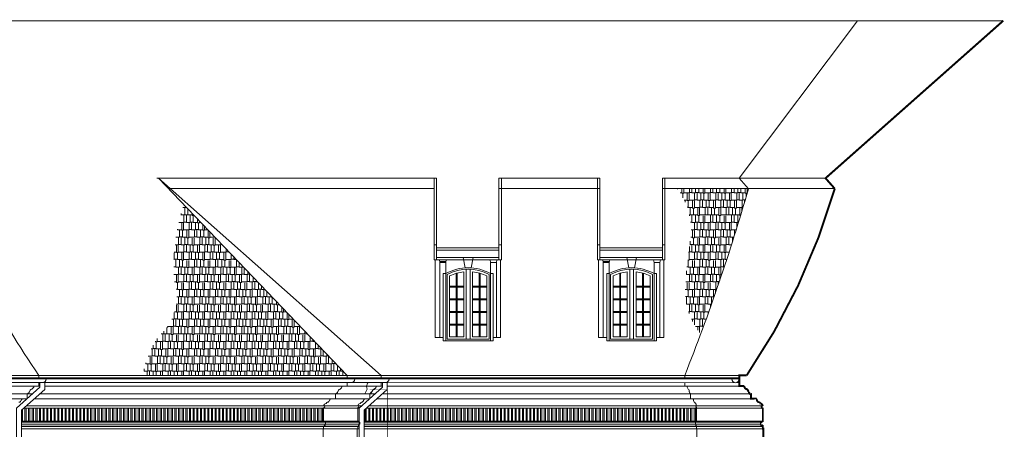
# Model space of a CAD drawing. Header units: millimetres. Extents: x 402 to 79005, y -7782 to 89952.
# Tile 392 of 423: x 47930 to 49949, y 31235 to 32074. Entities that reach past the tile are written whole.
import ezdxf

# ---------------------------------------------------------------- set-up
doc = ezdxf.new("R2010")
doc.units = ezdxf.units.MM
doc.header["$LTSCALE"] = 10
doc.layers.get('0').update_dxf_attribs({"lineweight": 0})
for name, color, linetype, lineweight in [('kreski', 8, 'Continuous', 5), ('okna', 7, 'Continuous', 5), ('ubytki', 8, 'Continuous', 5)]:
    doc.layers.add(name, color=color, linetype=linetype, lineweight=lineweight)
pattern_1 = [(90, (45698.195, 31769.518), (-7.5, 1e-15), []), (90, (45700.695, 31772.018), (-7.5, 1e-15), [])]
pattern_2 = [(0, (56540.826, 19680.17), (32.385, 15.24), [7.62, -6.35, 8.89, -3.81, 11.43, -5.08]), (0, (56548.446, 19680.806), (32.385, 15.24), [6.35, -24.13, 5.08, -7.62]), (0, (56563.686, 19679.218), (32.385, 15.24), [3.81, -39.37]), (90, (56540.826, 19680.171), (-10.795, 15.24), [14.605, -46.355]), (90, (56548.446, 19680.171), (-10.795, 15.24), [14.2875, -46.6725]), (90, (56554.796, 19680.171), (-10.795, 15.24), [13.335, -47.625]), (90, (56563.686, 19679.218), (-10.795, 15.24), [14.605, -46.355]), (90, (56567.496, 19679.218), (-10.795, 15.24), [14.605, -46.355]), (90, (56578.926, 19680.171), (-10.795, 15.24), [13.97, -46.99])]

# ---------------------------------------------------------------- blocks, each defined once
blk = doc.blocks.new('luk-02')
for p, q in [((3, 326.2), (-2, 326.2)), ((-2, 326.2), (-2, 189.8)), ((3, 189.8), (3, 326.2)), ((131, 189.8), (131, 326.2)), ((131, 326.2), (136, 326.2)), ((136, 326.2), (136, 189.8)), ((-2, 189.8), (3, 189.8)), ((136, 189.8), (131, 189.8))]:
    blk.add_line(p, q)
at = {"color": 8}
for p, q in [((3, 163.8), (3, 178.8)), ((3, 178.8), (131, 178.8)), ((131, 163.8), (3, 163.8)), ((60, 142.8), (56, 163.8)), ((72, 142.8), (76, 163.8)), ((131, 178.8), (131, 163.8)), ((3, 158.8), (131, 158.8)), ((60, 142.8), (72, 142.8)), ((57, 134.3), (57, 1.2)), ((75, 134.3), (75, 1.2))]:
    blk.add_line(p, q, dxfattribs=at)
for points in [[(0, 158.8), (-2, 158.8), (-2, 189.8), (3, 189.8), (3, 183.8), (131, 183.8), (131, 189.8), (136, 189.8), (136, 158.8), (133, 158.8)], [(15, 0), (0, 0), (0, 158.8)], [(117, 0), (134, 0), (134, 158.8)], [(20, 130.9), (20, -6.8), (112, -6.8), (112, 130.9)]]:
    blk.add_lwpolyline(points)
for points in [[(3, 189.8), (-2, 189.8), (-2, 158.8), (3, 158.8)], [(136, 158.8), (131, 158.8), (131, 189.8), (136, 189.8)]]:
    blk.add_lwpolyline(points, close=True)
for points in [[(21, 158.8), (20, 153.8), (8, 153.8), (7, 158.8)], [(15, 0), (8, 0), (8, 153.8), (20, 153.8), (20, 0)], [(125, 158.8), (124, 153.8), (112, 153.8), (111, 158.8)], [(117, 0), (124, 0), (124, 155.9), (112, 155.9), (112, 0)], [(112, 153.8), (112, 0)], [(20, 130.9), (20, 0)], [(23, 129.1), (23, -3.8), (109, -3.8), (109, 129.1)], [(28, 126), (28, 1.2), (57, 1.2)], [(43.5, 131.8), (43.5, 1.2), (41.5, 1.2), (41.5, 131.3)], [(62, 139.7), (62, -3.8), (70, -3.8), (70, 139.7)], [(75, 1.2), (104, 1.2), (104, 126)], [(88.5, 131.8), (88.5, 1.2), (90.5, 1.2), (90.5, 131.3)]]:
    blk.add_lwpolyline(points, dxfattribs=at)
for points in [[(20, 130.9), (15, 130.9), (15, -6.8), (20, -6.8)], [(117, 130.9), (112, 130.9), (112, -6.8), (117, -6.8)], [(28, 103.2), (57, 103.2), (57, 105.2), (28, 105.2)], [(75, 103.2), (104, 103.2), (104, 105.2), (75, 105.2)], [(28, 77.2), (57, 77.2), (57, 79.2), (28, 79.2)], [(75, 77.2), (104, 77.2), (104, 79.2), (75, 79.2)], [(28, 51.2), (57, 51.2), (57, 53.2), (28, 53.2)], [(75, 51.2), (104, 51.2), (104, 53.2), (75, 53.2)], [(28, 25.2), (57, 25.2), (57, 27.2), (28, 27.2)], [(75, 25.2), (104, 25.2), (104, 27.2), (75, 27.2)]]:
    blk.add_lwpolyline(points, close=True, dxfattribs=at)
blk.add_arc((66, 48.2), 94.6, 60.9078, 119.0922)
for radius, start, end in [(91.6, 62.0052, 117.9948), (86.6, 95.9647, 116.0247), (86.6, 63.9753, 84.0353)]:
    blk.add_arc((66, 48.2), radius, start, end, dxfattribs=at)
blk = doc.blocks.new('gz1')
blk.add_lwpolyline([(49.1, 104.3), (49.1, 109.2)])
blk.add_lwpolyline([(0, 0), (1, 0), (1, 4.5), (1.5, 4.5), (1.5, 5.5), (2, 5.5, -0.274437), (3.2, 7.2, 0.319831), (4.5, 9), (5, 9), (5, 13.5), (1, 15.5), (1, 42.3), (1.5, 42.3), (1.5, 43.3, 1), (1.5, 46.8, -0.414214), (6, 51.3), (6, 51.8), (6.5, 51.8, -0.414214), (8.5, 53.8), (8.5, 54.3, 0.414214), (13, 58.8), (13.5, 58.8, -0.414214), (15.5, 60.8), (15.5, 61.3), (25.5, 61.3), (25.5, 71.3), (26.5, 71.3), (26.5, 72.2, 0.414214), (29.5, 75.3), (30.5, 75.3, -0.319808), (34.8, 81.3, 0.319831), (39.1, 87.3), (49.1, 87.3), (49.1, 94.3)], format="xyb")

msp = doc.modelspace()

# ---------------------------------------------------------------- hatches: boundary and pattern name
h = msp.add_hatch()
h.set_pattern_fill('AR-RSHKE', color=256, scale=0.05, style=0)
h.set_pattern_definition(pattern_2)
h.paths.add_polyline_path([(49424.21, 31728), (49424.2, 31728.01), (49278.36, 31728.01, -0.2125797), (49303.22, 31610.4, 0.0189888), (49295.16, 31530.72, 0.2001983), (49326.38, 31430.51, 0.0192481)])
h = msp.add_hatch()
h.set_pattern_fill('AR-RSHKE', color=256, scale=0.05, style=0)
h.set_pattern_definition(pattern_2)
h.paths.add_polyline_path([(48266.66, 31695.43, 0.0975029), (48247.03, 31538.98, -0.2993433), (48214.83, 31425.17, 0.1149068), (48182.92, 31345.43), (48601.26, 31345.43), (48601.26, 31345.43)])
at = {"layer": 'kreski'}
h = msp.add_hatch(dxfattribs=at)
h.set_pattern_fill('ANSI32', color=8, scale=20, angle=45, style=0)
h.set_pattern_definition(pattern_1)
h.paths.add_polyline_path([(48553.18, 31278.39), (47938.73, 31278.39), (47933.86, 31274.02), (47933.86, 31251.69), (48553.18, 31251.69)])
h = msp.add_hatch(dxfattribs=at)
h.set_pattern_fill('ANSI32', color=8, scale=20, angle=45, style=0)
h.set_pattern_definition(pattern_1)
h.paths.add_polyline_path([(49317.68, 31278.39), (48683.79, 31278.39), (48683.79, 31251.69), (49317.68, 31251.69)])
h.paths.add_polyline_path([(48683.79, 31278.39), (48641.07, 31278.39), (48636.21, 31274.02), (48636.21, 31251.69), (48683.79, 31251.69)])

# ---------------------------------------------------------------- linework, layer by layer
for p, q in [((48779.64, 31749.44), (48211.02, 31749.44)), ((48601.26, 31345.43), (48215.03, 31749.44)), ((48912.64, 31749.44), (49119.68, 31749.44)), ((49247.68, 31749.44), (49582.17, 31749.44)), ((48779.64, 31728.01), (48235.22, 31728.01)), ((48912.64, 31728.01), (49119.68, 31728.01)), ((49247.68, 31728.01), (49601.14, 31728.01)), ((47969.26, 31345.43), (47969.26, 31340.3)), ((48601.26, 31340.51), (48601.26, 31345.43)), ((48671.26, 31340.51), (48671.26, 31345.43)), ((48679.79, 31330.51), (49405.57, 31330.49)), ((48689.31, 31340.51), (49405.57, 31340.51)), ((48689.31, 31338.03), (49388.21, 31338.03)), ((47956.1, 31307.47), (47758.65, 31307.47)), ((47971.42, 31323.51), (47765.71, 31323.51)), ((48658.44, 31307.47), (47971.05, 31307.47)), ((48673.76, 31323.51), (47981.42, 31323.51)), ((49428.15, 31307.47), (48673.39, 31307.47)), ((49405.57, 31323.51), (48683.76, 31323.51)), ((47944.98, 31297.47), (47754.11, 31297.47)), ((48647.33, 31297.47), (47959.93, 31297.47)), ((49429.15, 31297.47), (48662.28, 31297.47)), ((47938.73, 31278.39), (48626.21, 31278.39)), ((48631.21, 31282.97), (47943.82, 31282.97)), ((48641.07, 31278.39), (49453.65, 31278.39)), ((49453.15, 31282.97), (48646.16, 31282.97)), ((48626.21, 31251.69), (47933.86, 31251.69)), ((47933.86, 31249.69), (48626.21, 31249.69)), ((49453.65, 31251.69), (48636.21, 31251.69)), ((48636.21, 31249.69), (49449.65, 31249.69)), ((48626.21, 31245.19), (47933.86, 31245.19)), ((48626.21, 31241.69), (47933.86, 31241.69)), ((48626.21, 31240.69), (47933.86, 31240.69)), ((48626.21, 31236.19), (47933.86, 31236.19)), ((48553.18, 31236.19), (48622.18, 31236.19)), ((49449.65, 31245.19), (48636.21, 31245.19)), ((49453.15, 31241.69), (48636.21, 31241.69)), ((49453.15, 31240.69), (48636.21, 31240.69)), ((49453.65, 31236.19), (48636.21, 31236.19)), ((49318.18, 29959.41), (49318.18, 31236.19))]:
    msp.add_line(p, q)
at = {"color": 7}
for p, q in [((48671.26, 31345.43), (48215.03, 31749.44)), ((49405.57, 31345.43), (47760.64, 31345.43)), ((48622.18, 31236.19), (48622.18, 29950.2))]:
    msp.add_line(p, q, dxfattribs=at)
for points, format in [([(49946.68, 32072.23, 4, 4, 0), (49582.17, 31749.44, 4, 4, 0), (49601.14, 31728.01, 4, 4, -0.0792635), (49420.57, 31345.43, 4, 4, 0), (49405.57, 31345.43, 4, 4, 0), (49405.57, 31340.51, 4, 4, 0), (49405.57, 31323.51, 4, 4, 0), (49415.57, 31323.51, 4, 4, 0.3198306), (49419.89, 31317.46, 4, 4, -0.3198076), (49424.18, 31311.46, 4, 4, 0), (49425.18, 31311.46, 4, 4, 0.4142136), (49428.15, 31308.43, 4, 4, 0), (49428.15, 31307.47, 4, 4, 0), (49429.15, 31307.47, 4, 4, 0), (49429.15, 31297.47, 4, 4, 0), (49439.15, 31297.47, 4, 4, 0), (49439.15, 31296.97, 4, 4, -0.4142136), (49441.15, 31294.97, 4, 4, 0), (49441.65, 31294.97, 4, 4, 0.4142136), (49446.15, 31290.47, 4, 4, 0), (49446.15, 31289.97, 4, 4, -0.4142136), (49448.15, 31287.97, 4, 4, 0), (49448.65, 31287.97, 4, 4, 0), (49448.65, 31287.47, 4, 4, -0.4142136), (49453.15, 31282.97, 4, 4, 1), (49453.15, 31279.47, 4, 4, 0), (49453.15, 31278.47, 4, 4, 0), (49453.65, 31278.47, 4, 4, 0), (49453.65, 31251.69, 4, 4, 0), (49449.65, 31249.69, 4, 4, 0), (49449.65, 31245.19, 4, 4, 0), (49450.15, 31245.19, 4, 4, 0.3198306), (49451.41, 31243.43, 4, 4, -0.2744373), (49452.65, 31241.69, 4, 4, 0), (49453.15, 31241.69, 4, 4, 0), (49453.15, 31240.69, 4, 4, 0), (49453.65, 31240.69, 4, 4, 0), (49453.65, 31236.19, 4, 4, 0), (49454.65, 31236.19, 4, 4, 0), (49454.65, 30287.59, 4, 4, 0)], "xyseb"), ([(49647.85, 32072.23), (49405.24, 31749.43), (49424.21, 31728, -0.0248527), (49293.64, 31345.42)], "xyb"), ([(47976.79, 31330.51), (48609.79, 31330.51, 0.4142136), (48617.3, 31338.03), (47984.52, 31338.03)], "xyb"), ([(48552.18, 31236.19), (48553.18, 31236.19), (48553.18, 31240.69), (48553.68, 31240.69), (48553.68, 31241.69), (48554.18, 31241.69, -0.2744373), (48555.42, 31243.43, 0.3198306), (48556.68, 31245.19), (48557.18, 31245.19), (48557.18, 31249.69), (48553.18, 31251.69), (48553.18, 31278.47), (48553.68, 31278.47), (48553.68, 31279.47, 1), (48553.68, 31282.97, -0.4142136), (48558.18, 31287.47), (48558.18, 31287.97), (48558.68, 31287.97, -0.4142136), (48560.68, 31289.97), (48560.68, 31290.47, 0.4142136), (48565.18, 31294.97), (48565.68, 31294.97, -0.4142136), (48567.68, 31296.97), (48567.68, 31297.47), (48577.68, 31297.47), (48577.68, 31307.47), (48578.68, 31307.47), (48578.68, 31308.43, 0.4142136), (48581.65, 31311.46), (48582.65, 31311.46, -0.3198076), (48586.93, 31317.46, 0.3198306), (48591.26, 31323.51), (48601.26, 31323.51), (48601.26, 31330.51)], "xyb"), ([(48552.18, 30022.71), (48552.18, 31236.19), (48553.18, 31236.19), (48553.18, 31240.69), (48553.68, 31240.69), (48553.68, 31241.69), (48554.18, 31241.69, -0.2744373), (48555.42, 31243.43, 0.3198306), (48556.68, 31245.19), (48557.18, 31245.19), (48557.18, 31249.69), (48553.18, 31251.69), (48553.18, 31278.47), (48553.68, 31278.47), (48553.68, 31279.47, 1), (48553.68, 31282.97, -0.4142136), (48558.18, 31287.47), (48558.18, 31287.97), (48558.68, 31287.97, -0.4142136), (48560.68, 31289.97), (48560.68, 31290.47, 0.4142136), (48565.18, 31294.97), (48565.68, 31294.97, -0.4142136), (48567.68, 31296.97), (48567.68, 31297.47), (48577.68, 31297.47), (48577.68, 31307.47), (48578.68, 31307.47), (48578.68, 31308.43, 0.4142136), (48581.65, 31311.46), (48582.65, 31311.46, -0.3198076), (48586.93, 31317.46, 0.3198306), (48591.26, 31323.51), (48601.26, 31323.51), (48601.26, 31330.51)], "xyb"), ([(48609.79, 31330.51), (48679.79, 31330.51, 0.4142136), (48687.31, 31338.03), (48622.18, 31338.03)], "xyb")]:
    msp.add_lwpolyline(points, format=format)
for points in [[(49946.68, 32072.23), (45218.63, 32072.23)], [(47923.86, 30021.56), (47923.86, 31278.47), (47971.42, 31321.26), (47971.42, 31330.51)], [(47933.86, 29736.36), (47933.86, 31274.02), (47981.42, 31316.8), (47981.42, 31330.51)], [(47984.52, 31340.51), (48619.3, 31340.51), (48619.3, 31338.03), (47984.52, 31338.03)], [(48619.3, 31340.51), (48689.31, 31340.51), (48689.31, 31338.03), (48619.3, 31338.03)], [(48626.21, 29950.25), (48626.21, 31278.47), (48673.76, 31321.26), (48673.76, 31330.51)], [(48636.21, 29950.38), (48636.21, 31274.02), (48683.76, 31316.8), (48683.76, 31330.51)]]:
    msp.add_lwpolyline(points)
for points in [[(47840.41, 31340.51), (47986.3, 31340.51), (47986.3, 31338.03), (47840.41, 31338.03)], [(49405.57, 31340.51), (49388.21, 31340.51), (49388.21, 31338.02), (49405.57, 31338.02)]]:
    msp.add_lwpolyline(points, close=True)
msp.add_lwpolyline([(47840.41, 31330.51), (47976.79, 31330.51, 0.4142136), (47984.3, 31338.03), (47840.41, 31338.03)], format="xyb", close=True)
for points in [[(47928.67, 31290.47, 0.4142136), (47933.17, 31294.97), (47933.67, 31294.97, -0.4142136), (47935.67, 31296.97), (47935.67, 31297.47), (47945.67, 31297.47), (47945.67, 31307.47), (47946.67, 31307.47), (47946.67, 31308.43, 0.4142136), (47949.65, 31311.46), (47950.65, 31311.46, -0.3198076), (47954.93, 31317.46, 0.3198306), (47959.26, 31323.51), (47969.26, 31323.51), (47969.26, 31330.51)], [(48622.18, 31236.19), (48623.18, 31236.19), (48623.18, 31240.69), (48623.68, 31240.69), (48623.68, 31241.69), (48624.18, 31241.69, -0.2744373), (48625.42, 31243.43, 0.3198306), (48626.68, 31245.19), (48627.18, 31245.19), (48627.18, 31249.69), (48623.18, 31251.69), (48623.18, 31278.47), (48623.68, 31278.47), (48623.68, 31279.47, 1), (48623.68, 31282.97, -0.4142136), (48628.18, 31287.47), (48628.18, 31287.97), (48628.68, 31287.97, -0.4142136), (48630.68, 31289.97), (48630.68, 31290.47, 0.4142136), (48635.18, 31294.97), (48635.68, 31294.97, -0.4142136), (48637.68, 31296.97), (48637.68, 31297.47), (48647.68, 31297.47), (48647.68, 31307.47), (48648.68, 31307.47), (48648.68, 31308.43, 0.4142136), (48651.65, 31311.46), (48652.65, 31311.46, -0.3198076), (48656.94, 31317.46, 0.3198306), (48661.26, 31323.51), (48671.26, 31323.51), (48671.26, 31330.51)]]:
    msp.add_lwpolyline(points, format="xyb", dxfattribs=at)
at = {"color": 8, "const_width": 1}
msp.add_lwpolyline([(48647.68, 31315.74), (48683.79, 31315.92), (48683.79, 29628.21)], dxfattribs=at)
at = {"color": 7}
msp.add_arc((49311.05, 32268.6), 1628.69, 199.38491, 214.52837, dxfattribs=at)
msp.add_arc((49397.74, 31338.02), 7.54, 180, 0)
at = {"layer": 'ubytki', "color": 8}
msp.add_lwpolyline([(48647.68, 31307.47), (48637.91, 31307.47), (48642.52, 31317.13), (48640.98, 31322.34), (48643.44, 31329.4), (48644.79, 31330.51), (48671.26, 31330.51), (48671.26, 31323.51), (48661.26, 31323.51), (48660.07, 31319.79), (48654.35, 31315.77), (48652.65, 31311.46), (48651.65, 31311.46), (48648.68, 31308.43), (48648.68, 31307.47), (48647.68, 31307.47)], close=True, dxfattribs=at)

# ---------------------------------------------------------------- block references
at = {"color": 8, "xscale": -0.5}
msp.add_blockref('gz1', (49318.18, 31236.19), dxfattribs=at)
at = {"layer": 'okna', "xscale": -1}
for p in [(48915.64, 31423.21), (49250.68, 31423.21)]:
    msp.add_blockref('luk-02', p, dxfattribs=at)

doc.saveas('drawing.dxf')
